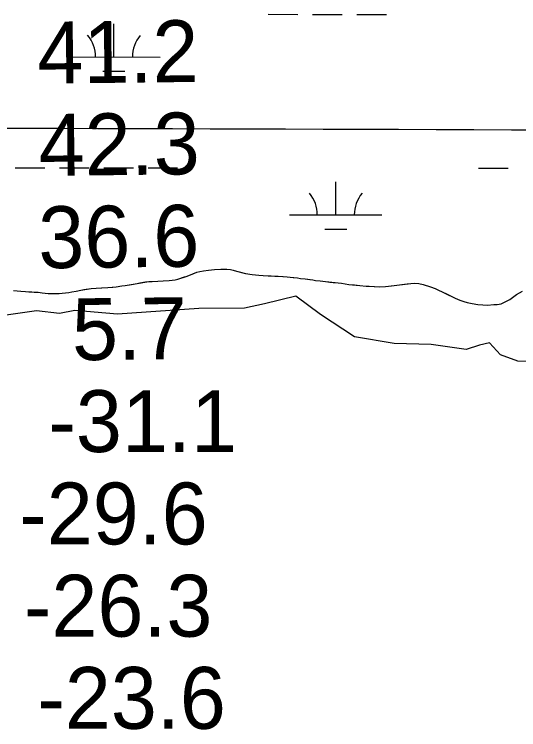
# Model space of a CAD drawing. Extents: x 3148686 to 3186545, y 916144 to 941516.
# Drawn here: x 3164659 to 3165206, y 932988 to 933763 of the extents above; entities that cross this region are included whole.
import ezdxf

# ---------------------------------------------------------------- set-up
doc = ezdxf.new("R2010")
doc.units = 0
for name, color, linetype in [('V-GRID-MAJR', 7, 'Continuous'), ('V-RIVR-EDGE', 7, 'Continuous'), ('V-RIVR-RANG', 7, 'Continuous'), ('V-SITE-VEGE', 7, 'Continuous'), ('V-WETL-SWMP', 7, 'Continuous')]:
    doc.layers.add(name, color=color, linetype=linetype)

msp = doc.modelspace()

# ---------------------------------------------------------------- linework, layer by layer
at = {"layer": 'V-GRID-MAJR'}
msp.add_spline([(3152965.56, 933679.68), (3155575.1, 933670.47), (3160794.17, 933652.63), (3166013.25, 933635.55), (3171232.32, 933619.23), (3176451.4, 933603.67), (3181670.49, 933588.87), (3184280.03, 933581.75)], degree=3, dxfattribs=at)
at = {"layer": 'V-RIVR-EDGE'}
msp.add_lwpolyline([(3165243.95, 933386.45), (3165204.54, 933387.58), (3165185.88, 933394.37), (3165173.99, 933407.36), (3165163.09, 933404.8), (3165148.56, 933400.17), (3165110.71, 933405.45), (3165070.78, 933406.58), (3165027.75, 933413.95), (3164990.99, 933437.9), (3164964.07, 933457.67), (3164930.34, 933449.46), (3164908.54, 933444.84), (3164859.27, 933444.45), (3164771.09, 933438.44), (3164724.95, 933442.18), (3164708.34, 933439.11), (3164683.45, 933441.77), (3164645.58, 933436.68)], dxfattribs=at)
at = {"layer": 'V-SITE-VEGE'}
for p, q in [((3164864.27, 933485.39), (3164869.58, 933486.14)), ((3164869.58, 933486.14), (3164876.27, 933486.68)), ((3164876.27, 933486.68), (3164883.15, 933487.02)), ((3164883.15, 933487.02), (3164889.43, 933486.97)), ((3164889.43, 933486.97), (3164893.55, 933486.54)), ((3164893.55, 933486.54), (3164896.5, 933485.93)), ((3164896.5, 933485.93), (3164900.02, 933484.92)), ((3164836.5, 933476.18), (3164846.55, 933479.64)), ((3164846.55, 933479.64), (3164856.99, 933483.88)), ((3164856.99, 933483.88), (3164860.34, 933484.44)), ((3164860.34, 933484.44), (3164864.27, 933485.39)), ((3164900.02, 933484.92), (3164909.63, 933482.49)), ((3164909.63, 933482.49), (3164917.09, 933481.45)), ((3164917.09, 933481.45), (3164924.16, 933480.61)), ((3164924.16, 933480.61), (3164928.87, 933480.38)), ((3164928.87, 933480.38), (3164941.63, 933479.49)), ((3164941.63, 933479.49), (3164945.17, 933479.46)), ((3164945.17, 933479.46), (3164954.79, 933478.61)), ((3164954.79, 933478.61), (3164958.12, 933478.58)), ((3164958.12, 933478.58), (3164966.17, 933477.53)), ((3164779.48, 933469.35), (3164792.46, 933471.61)), ((3164792.46, 933471.61), (3164804.86, 933473.87)), ((3164804.86, 933473.87), (3164808.59, 933473.84)), ((3164808.59, 933473.84), (3164814.68, 933474.19)), ((3164814.68, 933474.19), (3164820.58, 933474.34)), ((3164820.58, 933474.34), (3164827.06, 933474.68)), ((3164827.06, 933474.68), (3164833.55, 933475.42)), ((3164833.55, 933475.42), (3164836.5, 933476.18)), ((3164966.17, 933477.53), (3164969.12, 933476.92)), ((3164969.12, 933476.92), (3164974.42, 933476.49)), ((3164974.42, 933476.49), (3164982.66, 933475.44)), ((3164982.66, 933475.44), (3164985.6, 933474.83)), ((3164985.6, 933474.83), (3164990.51, 933474.4)), ((3164990.51, 933474.4), (3164996.2, 933473.57)), ((3164996.2, 933473.57), (3165013.67, 933471.86)), ((3165013.67, 933471.86), (3165021.52, 933470.62)), ((3165021.52, 933470.62), (3165033.49, 933469.35)), ((3165073.57, 933469.63), (3165088.91, 933471.67)), ((3165088.91, 933471.67), (3165093.04, 933471.84)), ((3165093.04, 933471.84), (3165097.36, 933471.41)), ((3165097.36, 933471.41), (3165102.26, 933470.59)), ((3165102.26, 933470.59), (3165110.1, 933467.97)), ((3164658.42, 933463.81), (3164666.27, 933463.35)), ((3164666.27, 933463.35), (3164671.38, 933462.92)), ((3164671.38, 933462.92), (3164685.12, 933462.03)), ((3164721.47, 933462.53), (3164726.19, 933463.28)), ((3164726.19, 933463.28), (3164731.31, 933464.42)), ((3164731.31, 933464.42), (3164742.52, 933466.3)), ((3164742.52, 933466.3), (3164747.83, 933466.45)), ((3164747.83, 933466.45), (3164760.8, 933467.14)), ((3164760.8, 933467.14), (3164769.64, 933468.06)), ((3164769.64, 933468.06), (3164775.74, 933468.99)), ((3164775.74, 933468.99), (3164779.48, 933469.35)), ((3165033.49, 933469.35), (3165040.56, 933468.71)), ((3165040.56, 933468.71), (3165043.7, 933468.49)), ((3165043.7, 933468.49), (3165055.29, 933468)), ((3165055.29, 933468), (3165061.18, 933468.15)), ((3165061.18, 933468.15), (3165073.57, 933469.63)), ((3165110.1, 933467.97), (3165115.19, 933465.97)), ((3165115.19, 933465.97), (3165136.72, 933455.78)), ((3165203.35, 933459.59), (3165209.86, 933463.27)), ((3164685.12, 933462.03), (3164689.64, 933461.4)), ((3164689.64, 933461.4), (3164696.12, 933460.76)), ((3164696.12, 933460.76), (3164699.85, 933460.54)), ((3164699.85, 933460.54), (3164707.9, 933460.87)), ((3164707.9, 933460.87), (3164711.05, 933461.04)), ((3164711.05, 933461.04), (3164718.33, 933461.77)), ((3164718.33, 933461.77), (3164721.47, 933462.53)), ((3165136.72, 933455.78), (3165142.01, 933453.58)), ((3165196.04, 933454.34), (3165203.35, 933459.59)), ((3165142.01, 933453.58), (3165146.32, 933451.97)), ((3165146.32, 933451.97), (3165149.65, 933450.97)), ((3165149.65, 933450.97), (3165155.15, 933449.94)), ((3165155.15, 933449.94), (3165161.42, 933448.91)), ((3165161.42, 933448.91), (3165171.83, 933448.05)), ((3165171.83, 933448.05), (3165178.51, 933448.78)), ((3165178.51, 933448.78), (3165182.25, 933448.75)), ((3165182.25, 933448.75), (3165186.57, 933449.7)), ((3165186.57, 933449.7), (3165191.7, 933452.02)), ((3165191.7, 933452.02), (3165196.04, 933454.34))]:
    msp.add_line(p, q, dxfattribs=at)
at = {"layer": 'V-WETL-SWMP'}
for p, q in [((3164934.33, 933763.16), (3164966.33, 933763.12)), ((3164982.33, 933763.11), (3165014.32, 933763.07)), ((3165030.32, 933763.06), (3165062.32, 933763.02)), ((3164767.21, 933716.9), (3164767.25, 933752.9)), ((3164717.21, 933716.96), (3164817.21, 933716.85)), ((3164755.2, 933701.49), (3164779.2, 933701.46)), ((3164660.24, 933596.95), (3164692.24, 933596.91)), ((3164708.24, 933596.9), (3164740.24, 933596.86)), ((3164756.24, 933596.85), (3164788.24, 933596.81)), ((3164804.24, 933596.79), (3164836.24, 933596.76)), ((3165162.15, 933596.42), (3165194.15, 933596.38)), ((3165007.5, 933545.84), (3165007.54, 933581.84)), ((3164957.5, 933545.89), (3165057.5, 933545.79)), ((3164995.49, 933530.42), (3165019.49, 933530.39)), ((3164864.27, 933485.4), (3164869.58, 933486.14)), ((3164864.27, 933485.4), (3164869.58, 933486.14)), ((3164869.58, 933486.14), (3164876.27, 933486.68)), ((3164869.58, 933486.14), (3164876.27, 933486.68)), ((3164876.27, 933486.68), (3164883.15, 933487.02)), ((3164876.27, 933486.68), (3164883.15, 933487.02)), ((3164883.15, 933487.02), (3164889.43, 933486.97)), ((3164883.15, 933487.02), (3164889.43, 933486.97)), ((3164889.43, 933486.97), (3164893.55, 933486.54)), ((3164889.43, 933486.97), (3164893.55, 933486.54)), ((3164893.55, 933486.54), (3164896.5, 933485.93)), ((3164893.55, 933486.54), (3164896.5, 933485.93)), ((3164896.5, 933485.93), (3164900.03, 933484.92)), ((3164896.5, 933485.93), (3164900.03, 933484.92)), ((3164836.5, 933476.18), (3164843.59, 933478.68)), ((3164836.5, 933476.18), (3164843.59, 933478.68)), ((3164843.59, 933478.68), (3164846.55, 933479.64)), ((3164843.59, 933478.68), (3164846.55, 933479.64)), ((3164846.55, 933479.64), (3164853.64, 933482.53)), ((3164846.55, 933479.64), (3164853.64, 933482.53)), ((3164853.64, 933482.53), (3164856.99, 933483.88)), ((3164853.64, 933482.53), (3164856.99, 933483.88)), ((3164856.99, 933483.88), (3164860.34, 933484.44)), ((3164856.99, 933483.88), (3164860.34, 933484.44)), ((3164860.34, 933484.44), (3164864.27, 933485.4)), ((3164860.34, 933484.44), (3164864.27, 933485.4)), ((3164900.03, 933484.92), (3164904.14, 933483.91)), ((3164900.03, 933484.92), (3164904.14, 933483.91)), ((3164904.14, 933483.91), (3164909.63, 933482.49)), ((3164904.14, 933483.91), (3164909.63, 933482.49)), ((3164909.63, 933482.49), (3164917.09, 933481.45)), ((3164909.63, 933482.49), (3164917.09, 933481.45)), ((3164917.09, 933481.45), (3164924.16, 933480.61)), ((3164917.09, 933481.45), (3164924.16, 933480.61)), ((3164924.16, 933480.61), (3164928.87, 933480.38)), ((3164924.16, 933480.61), (3164928.87, 933480.38)), ((3164928.87, 933480.38), (3164934.37, 933479.94)), ((3164928.87, 933480.38), (3164934.37, 933479.94)), ((3164934.37, 933479.94), (3164937.51, 933479.72)), ((3164934.37, 933479.94), (3164937.51, 933479.72)), ((3164937.51, 933479.72), (3164941.63, 933479.49)), ((3164937.51, 933479.72), (3164941.63, 933479.49)), ((3164941.63, 933479.49), (3164945.17, 933479.47)), ((3164941.63, 933479.49), (3164945.17, 933479.47)), ((3164945.17, 933479.47), (3164950.47, 933479.03)), ((3164945.17, 933479.47), (3164950.47, 933479.03)), ((3164950.47, 933479.03), (3164954.79, 933478.61)), ((3164950.47, 933479.03), (3164954.79, 933478.61)), ((3164954.79, 933478.61), (3164958.13, 933478.58)), ((3164954.79, 933478.61), (3164958.13, 933478.58)), ((3164958.13, 933478.58), (3164961.46, 933478.16)), ((3164958.13, 933478.58), (3164961.46, 933478.16)), ((3164961.46, 933478.16), (3164966.17, 933477.53)), ((3164961.46, 933478.16), (3164966.17, 933477.53)), ((3164779.48, 933469.35), (3164786.17, 933470.48)), ((3164779.48, 933469.35), (3164786.17, 933470.48)), ((3164786.17, 933470.48), (3164792.46, 933471.61)), ((3164786.17, 933470.48), (3164792.46, 933471.61)), ((3164792.46, 933471.61), (3164795.41, 933472.18)), ((3164792.46, 933471.61), (3164795.41, 933472.18)), ((3164795.41, 933472.18), (3164801.51, 933473.31)), ((3164795.41, 933472.18), (3164801.51, 933473.31)), ((3164801.51, 933473.31), (3164804.86, 933473.87)), ((3164801.51, 933473.31), (3164804.86, 933473.87)), ((3164804.86, 933473.87), (3164808.59, 933473.84)), ((3164804.86, 933473.87), (3164808.59, 933473.84)), ((3164808.59, 933473.84), (3164814.68, 933474.19)), ((3164808.59, 933473.84), (3164814.68, 933474.19)), ((3164814.68, 933474.19), (3164820.58, 933474.34)), ((3164814.68, 933474.19), (3164820.58, 933474.34)), ((3164820.58, 933474.34), (3164827.06, 933474.68)), ((3164820.58, 933474.34), (3164827.06, 933474.68)), ((3164827.06, 933474.68), (3164833.55, 933475.42)), ((3164827.06, 933474.68), (3164833.55, 933475.42)), ((3164833.55, 933475.42), (3164836.5, 933476.18)), ((3164833.55, 933475.42), (3164836.5, 933476.18)), ((3164966.17, 933477.53), (3164969.12, 933476.92)), ((3164966.17, 933477.53), (3164969.12, 933476.92)), ((3164969.12, 933476.92), (3164974.42, 933476.49)), ((3164969.12, 933476.92), (3164974.42, 933476.49)), ((3164974.42, 933476.49), (3164979.52, 933475.86)), ((3164974.42, 933476.49), (3164979.52, 933475.86)), ((3164979.52, 933475.86), (3164982.66, 933475.44)), ((3164979.52, 933475.86), (3164982.66, 933475.44)), ((3164982.66, 933475.44), (3164985.6, 933474.83)), ((3164982.66, 933475.44), (3164985.6, 933474.83)), ((3164985.6, 933474.83), (3164990.51, 933474.4)), ((3164985.6, 933474.83), (3164990.51, 933474.4)), ((3164990.51, 933474.4), (3164996.2, 933473.57)), ((3164990.51, 933474.4), (3164996.2, 933473.57)), ((3164996.2, 933473.57), (3165001.11, 933473.14)), ((3164996.2, 933473.57), (3165001.11, 933473.14)), ((3165001.11, 933473.14), (3165004.64, 933472.72)), ((3165001.11, 933473.14), (3165004.64, 933472.72)), ((3165004.64, 933472.72), (3165009.94, 933472.28)), ((3165004.64, 933472.72), (3165009.94, 933472.28)), ((3165009.94, 933472.28), (3165013.67, 933471.86)), ((3165009.94, 933472.28), (3165013.67, 933471.86)), ((3165013.67, 933471.86), (3165021.52, 933470.62)), ((3165013.67, 933471.86), (3165021.52, 933470.62)), ((3165021.52, 933470.62), (3165027.8, 933469.99)), ((3165021.52, 933470.62), (3165027.8, 933469.99)), ((3165073.57, 933469.63), (3165079.08, 933470.37)), ((3165073.57, 933469.63), (3165079.08, 933470.37)), ((3165079.08, 933470.37), (3165084.78, 933471.12)), ((3165079.08, 933470.37), (3165084.78, 933471.12)), ((3165084.78, 933471.12), (3165088.91, 933471.67)), ((3165084.78, 933471.12), (3165088.91, 933471.67)), ((3165088.91, 933471.67), (3165093.04, 933471.84)), ((3165088.91, 933471.67), (3165093.04, 933471.84)), ((3165093.04, 933471.84), (3165097.36, 933471.41)), ((3165093.04, 933471.84), (3165097.36, 933471.41)), ((3165097.36, 933471.41), (3165102.26, 933470.59)), ((3165097.36, 933471.41), (3165102.26, 933470.59)), ((3165102.26, 933470.59), (3165110.1, 933467.97)), ((3165102.26, 933470.59), (3165110.1, 933467.97)), ((3164658.42, 933463.81), (3164666.28, 933463.35)), ((3164658.42, 933463.81), (3164666.28, 933463.35)), ((3164666.28, 933463.35), (3164671.38, 933462.92)), ((3164666.28, 933463.35), (3164671.38, 933462.92)), ((3164671.38, 933462.92), (3164674.91, 933462.7)), ((3164671.38, 933462.92), (3164674.91, 933462.7)), ((3164674.91, 933462.7), (3164680.8, 933462.26)), ((3164674.91, 933462.7), (3164680.8, 933462.26)), ((3164721.47, 933462.53), (3164726.19, 933463.28)), ((3164721.47, 933462.53), (3164726.19, 933463.28)), ((3164726.19, 933463.28), (3164731.31, 933464.42)), ((3164726.19, 933463.28), (3164731.31, 933464.42)), ((3164731.31, 933464.42), (3164734.65, 933464.99)), ((3164731.31, 933464.42), (3164734.65, 933464.99)), ((3164734.65, 933464.99), (3164742.52, 933466.3)), ((3164734.65, 933464.99), (3164742.52, 933466.3)), ((3164742.52, 933466.3), (3164747.83, 933466.46)), ((3164742.52, 933466.3), (3164747.83, 933466.46)), ((3164747.83, 933466.46), (3164753.92, 933466.8)), ((3164747.83, 933466.46), (3164753.92, 933466.8)), ((3164753.92, 933466.8), (3164760.8, 933467.14)), ((3164753.92, 933466.8), (3164760.8, 933467.14)), ((3164760.8, 933467.14), (3164765.91, 933467.69)), ((3164760.8, 933467.14), (3164765.91, 933467.69)), ((3164765.91, 933467.69), (3164769.65, 933468.05)), ((3164765.91, 933467.69), (3164769.65, 933468.05)), ((3164769.65, 933468.05), (3164775.74, 933468.99)), ((3164769.65, 933468.05), (3164775.74, 933468.99)), ((3164775.74, 933468.99), (3164779.48, 933469.35)), ((3164775.74, 933468.99), (3164779.48, 933469.35)), ((3165027.8, 933469.99), (3165033.49, 933469.35)), ((3165027.8, 933469.99), (3165033.49, 933469.35)), ((3165033.49, 933469.35), (3165040.56, 933468.71)), ((3165033.49, 933469.35), (3165040.56, 933468.71)), ((3165040.56, 933468.71), (3165043.7, 933468.49)), ((3165040.56, 933468.71), (3165043.7, 933468.49)), ((3165043.7, 933468.49), (3165049.2, 933468.25)), ((3165043.7, 933468.49), (3165049.2, 933468.25)), ((3165049.2, 933468.25), (3165055.29, 933468)), ((3165049.2, 933468.25), (3165055.29, 933468)), ((3165055.29, 933468), (3165061.18, 933468.16)), ((3165055.29, 933468), (3165061.18, 933468.16)), ((3165061.18, 933468.16), (3165067.67, 933468.89)), ((3165061.18, 933468.16), (3165067.67, 933468.89)), ((3165067.67, 933468.89), (3165073.57, 933469.63)), ((3165067.67, 933468.89), (3165073.57, 933469.63)), ((3165110.1, 933467.97), (3165115.19, 933465.97)), ((3165110.1, 933467.97), (3165115.19, 933465.97)), ((3165115.19, 933465.97), (3165118.91, 933464.17)), ((3165115.19, 933465.97), (3165118.91, 933464.17)), ((3165118.91, 933464.17), (3165122.83, 933462.37)), ((3165118.91, 933464.17), (3165122.83, 933462.37)), ((3165203.35, 933459.59), (3165209.86, 933463.27)), ((3165203.35, 933459.59), (3165209.86, 933463.27)), ((3164680.8, 933462.26), (3164685.12, 933462.03)), ((3164680.8, 933462.26), (3164685.12, 933462.03)), ((3164685.12, 933462.03), (3164689.64, 933461.41)), ((3164685.12, 933462.03), (3164689.64, 933461.41)), ((3164689.64, 933461.41), (3164696.12, 933460.77)), ((3164689.64, 933461.41), (3164696.12, 933460.77)), ((3164696.12, 933460.77), (3164699.85, 933460.54)), ((3164696.12, 933460.77), (3164699.85, 933460.54)), ((3164699.85, 933460.54), (3164703.38, 933460.71)), ((3164699.85, 933460.54), (3164703.38, 933460.71)), ((3164703.38, 933460.71), (3164707.9, 933460.87)), ((3164703.38, 933460.71), (3164707.9, 933460.87)), ((3164707.9, 933460.87), (3164711.05, 933461.04)), ((3164707.9, 933460.87), (3164711.05, 933461.04)), ((3164711.05, 933461.04), (3164718.32, 933461.77)), ((3164711.05, 933461.04), (3164718.32, 933461.77)), ((3164718.32, 933461.77), (3164721.47, 933462.53)), ((3164718.32, 933461.77), (3164721.47, 933462.53)), ((3165122.83, 933462.37), (3165127.33, 933460.18)), ((3165122.83, 933462.37), (3165127.33, 933460.18)), ((3165127.33, 933460.18), (3165131.63, 933458.18)), ((3165127.33, 933460.18), (3165131.63, 933458.18)), ((3165131.63, 933458.18), (3165136.72, 933455.78)), ((3165131.63, 933458.18), (3165136.72, 933455.78)), ((3165136.72, 933455.78), (3165142.01, 933453.58)), ((3165136.72, 933455.78), (3165142.01, 933453.58)), ((3165196.04, 933454.34), (3165199, 933456.48)), ((3165196.04, 933454.34), (3165199, 933456.48)), ((3165199, 933456.48), (3165203.35, 933459.59)), ((3165199, 933456.48), (3165203.35, 933459.59)), ((3165142.01, 933453.58), (3165146.32, 933451.98)), ((3165142.01, 933453.58), (3165146.32, 933451.98)), ((3165146.32, 933451.98), (3165149.65, 933450.97)), ((3165146.32, 933451.98), (3165149.65, 933450.97)), ((3165149.65, 933450.97), (3165155.14, 933449.94)), ((3165149.65, 933450.97), (3165155.14, 933449.94)), ((3165155.14, 933449.94), (3165161.42, 933448.91)), ((3165155.14, 933449.94), (3165161.42, 933448.91)), ((3165161.42, 933448.91), (3165166.92, 933448.48)), ((3165161.42, 933448.91), (3165166.92, 933448.48)), ((3165166.92, 933448.48), (3165171.83, 933448.05)), ((3165166.92, 933448.48), (3165171.83, 933448.05)), ((3165171.83, 933448.05), (3165178.51, 933448.78)), ((3165171.83, 933448.05), (3165178.51, 933448.78)), ((3165178.51, 933448.78), (3165182.25, 933448.75)), ((3165178.51, 933448.78), (3165182.25, 933448.75)), ((3165182.25, 933448.75), (3165186.57, 933449.7)), ((3165182.25, 933448.75), (3165186.57, 933449.7)), ((3165186.57, 933449.7), (3165191.7, 933452.02)), ((3165186.57, 933449.7), (3165191.7, 933452.02)), ((3165191.7, 933452.02), (3165196.04, 933454.34)), ((3165191.7, 933452.02), (3165196.04, 933454.34))]:
    msp.add_line(p, q, dxfattribs=at)
for centre, start, end in [((3164711.97, 933717.44), 359.16781, 40.71147), ((3164822.46, 933717.32), 139.1678, 180.71146), ((3164952.26, 933546.37), 359.16781, 40.71147), ((3165062.75, 933546.26), 139.1678, 180.71146)]:
    msp.add_arc(centre, 35.25, start, end, dxfattribs=at)

# ---------------------------------------------------------------- texts
at = {"layer": 'V-RIVR-RANG'}
for s, p in [('41.2', (3164684.71, 933687.98)), ('42.3', (3164686.09, 933587.99)), ('36.6', (3164685.63, 933487.98)), ('5.7', (3164722.09, 933388.38))]:
    msp.add_text(s, height=67, rotation=0.64833, dxfattribs=at).set_placement(p)
for s, p in [('-31.1', (3164696.18, 933288.97)), ('-29.6', (3164664.59, 933188.91)), ('-26.3', (3164669.66, 933089)), ('-23.6', (3164684.23, 932989.16))]:
    msp.add_text(s, height=67, dxfattribs=at).set_placement(p)

doc.saveas('drawing.dxf')
